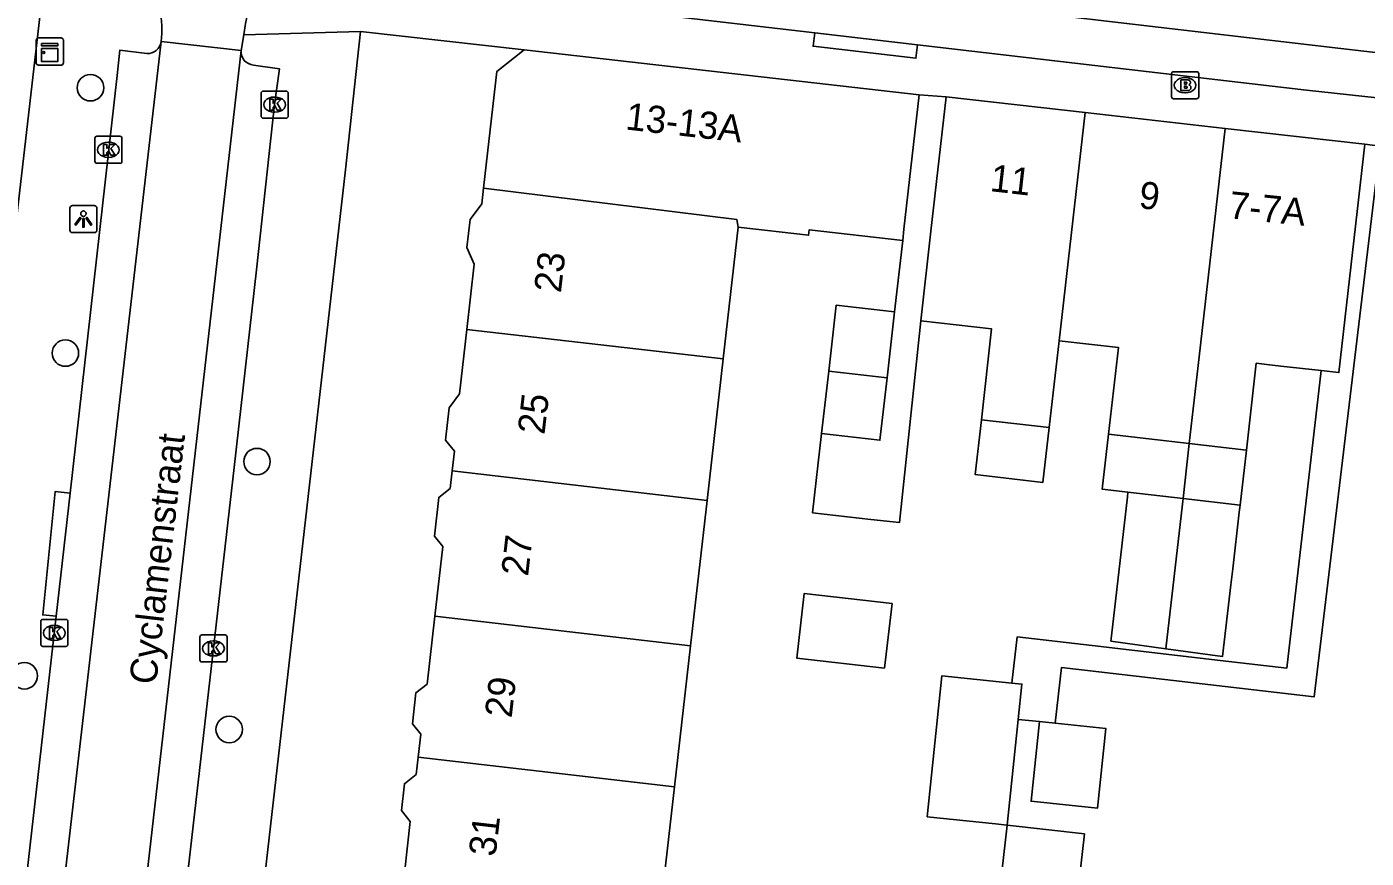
# Model space of a CAD drawing. Extents: x 161696 to 162377, y 380761 to 381673.
# Drawn here: x 162152.75 to 162202.16, y 381103.94 to 381134.62 of the extents above; entities that cross this region are included whole.
import ezdxf

# ---------------------------------------------------------------- set-up
doc = ezdxf.new("R2010")
doc.units = 0
for name, color, linetype in [('IMGEO_Boom', 7, 'Continuous'), ('IMGEO_Brandkraan', 7, 'Continuous'), ('IMGEO_Kast', 7, 'Continuous'), ('IMGEO_Kolk', 7, 'Continuous'), ('IMGEO_Lichtpunt', 7, 'Continuous'), ('IMGEO_Openbare_ruimte_label', 7, 'Continuous'), ('IMGEO_Pand', 7, 'Continuous'), ('IMGEO_Pand_nummerreeks', 7, 'Continuous'), ('IMGEO_Rijbaan_lokaal_open', 7, 'Continuous'), ('IMGEO_Voetpad_open', 7, 'Continuous')]:
    doc.layers.add(name, color=color, linetype=linetype)

msp = doc.modelspace()

# ---------------------------------------------------------------- linework, layer by layer
at = {"layer": 'IMGEO_Boom'}
for centre in [(162155.095, 381132.374), (162154.17, 381122.581), (162161.239, 381118.576), (162152.655, 381110.673), (162160.215, 381108.691)]:
    msp.add_circle(centre, 0.489, dxfattribs=at)
at = {"layer": 'IMGEO_Brandkraan'}
for p, q in [((162195.056, 381132.965), (162195.908, 381132.965)), ((162194.981, 381132.039), (162194.981, 381132.891)), ((162195.469, 381132.745), (162195.494, 381132.745)), ((162195.982, 381132.891), (162195.982, 381132.039)), ((162195.492, 381132.185), (162195.467, 381132.185)), ((162195.908, 381131.965), (162195.056, 381131.965))]:
    msp.add_line(p, q, dxfattribs=at)
for points in [[(162195.056, 381132.965), (162195.908, 381132.965)], [(162194.981, 381132.039), (162194.981, 381132.891)], [(162195.329, 381132.665), (162195.329, 381132.265), (162195.542, 381132.265)], [(162195.56, 381132.665), (162195.329, 381132.665)], [(162195.508, 381132.584), (162195.454, 381132.584), (162195.454, 381132.508)], [(162195.454, 381132.508), (162195.507, 381132.508)], [(162195.982, 381132.891), (162195.982, 381132.039)], [(162195.516, 381132.432), (162195.454, 381132.432), (162195.454, 381132.351)], [(162195.454, 381132.351), (162195.516, 381132.351)], [(162195.908, 381131.965), (162195.056, 381131.965)]]:
    msp.add_lwpolyline(points, dxfattribs=at)
for centre, radius, start, end in [((162195.058, 381132.889), 0.0765, 91.552, 178.448), ((162195.058, 381132.889), 0.0765, 91.552, 178.448), ((162195.906, 381132.889), 0.0765, 1.552, 88.448), ((162195.906, 381132.889), 0.0765, 1.552, 88.448), ((162195.509, 381132.546), 0.0379, 267.8285, 90.9355), ((162195.564, 381132.52), 0.145, 59.4692, 91.5367), ((162195.589, 381132.567), 0.0922, 285.5137, 58.1501), ((162195.594, 381132.375), 0.105, 301.3115, 78.989), ((162195.058, 381132.041), 0.0765, 181.552, 268.448), ((162195.058, 381132.041), 0.0765, 181.552, 268.448), ((162195.517, 381132.391), 0.0404, 269.8759, 90.5077), ((162195.548, 381132.516), 0.251, 268.6676, 293.5347), ((162195.906, 381132.041), 0.0765, 271.552, 358.448), ((162195.906, 381132.041), 0.0765, 271.552, 358.448)]:
    msp.add_arc(centre, radius, start, end, dxfattribs=at)
for centre, major_axis, ratio, start_param, end_param in [((162195.468, 381132.465), (-0.387, 0.002), 0.722429, 4.712389, 7.853982), ((162195.493, 381132.465), (-0.39, 0.002), 0.717154, 1.570796, 4.712389)]:
    msp.add_ellipse(centre, major_axis=major_axis, ratio=ratio, start_param=start_param, end_param=end_param, dxfattribs=at)
at = {"layer": 'IMGEO_Kast'}
for p, q in [((162153.095, 381133.284), (162153.095, 381134.125)), ((162153.095, 381134.125), (162153.095, 381133.284)), ((162153.17, 381134.209), (162154.011, 381134.209)), ((162154.011, 381134.209), (162153.17, 381134.209)), ((162154.095, 381134.134), (162154.095, 381133.293)), ((162154.095, 381133.293), (162154.095, 381134.134)), ((162154.02, 381133.209), (162153.179, 381133.209)), ((162153.179, 381133.209), (162154.02, 381133.209))]:
    msp.add_line(p, q, dxfattribs=at)
for points in [[(162153.29, 381133.999), (162153.89, 381133.999), (162153.89, 381133.914), (162153.29, 381133.914), (162153.29, 381133.999)], [(162153.29, 381133.824), (162153.89, 381133.824), (162153.89, 381133.335), (162153.29, 381133.335), (162153.29, 381133.824)]]:
    msp.add_lwpolyline(points, dxfattribs=at)
msp.add_circle((162153.374, 381133.673), 0.0377, dxfattribs=at)
for centre, start, end in [((162153.173, 381134.131), 92.4484, 184.2845), ((162153.173, 381134.131), 92.4484, 184.2845), ((162154.017, 381134.131), 2.4484, 94.2845), ((162154.017, 381134.131), 2.4484, 94.2845), ((162153.173, 381133.287), 182.4484, 274.2845), ((162153.173, 381133.287), 182.4484, 274.2845), ((162154.017, 381133.287), 272.4484, 4.2845), ((162154.017, 381133.287), 272.4484, 4.2845)]:
    msp.add_arc(centre, 0.0779, start, end, dxfattribs=at)
at = {"layer": 'IMGEO_Kolk'}
for p, q in [((162161.39, 381131.322), (162161.39, 381132.174)), ((162161.465, 381132.248), (162162.317, 381132.248)), ((162161.878, 381132.028), (162161.903, 381132.028)), ((162162.391, 381132.174), (162162.391, 381131.322)), ((162162.317, 381131.248), (162161.465, 381131.248)), ((162161.901, 381131.468), (162161.876, 381131.468)), ((162155.256, 381129.657), (162155.256, 381130.509)), ((162155.331, 381130.583), (162156.183, 381130.583)), ((162156.257, 381130.509), (162156.257, 381129.657)), ((162155.744, 381130.363), (162155.769, 381130.363)), ((162156.183, 381129.583), (162155.331, 381129.583)), ((162155.767, 381129.803), (162155.742, 381129.803)), ((162153.337, 381112.754), (162154.189, 381112.754)), ((162153.262, 381111.828), (162153.262, 381112.68)), ((162153.75, 381112.534), (162153.775, 381112.534)), ((162154.263, 381112.68), (162154.263, 381111.828)), ((162154.189, 381111.754), (162153.337, 381111.754)), ((162153.773, 381111.974), (162153.748, 381111.974)), ((162159.132, 381111.257), (162159.132, 381112.109)), ((162159.207, 381112.183), (162160.059, 381112.183)), ((162159.62, 381111.963), (162159.645, 381111.963)), ((162160.133, 381112.109), (162160.133, 381111.257)), ((162159.643, 381111.403), (162159.618, 381111.403)), ((162160.059, 381111.183), (162159.207, 381111.183))]:
    msp.add_line(p, q, dxfattribs=at)
for points in [[(162161.39, 381131.322), (162161.39, 381132.174)], [(162161.465, 381132.248), (162162.317, 381132.248)], [(162162.391, 381132.174), (162162.391, 381131.322)], [(162161.711, 381131.948), (162161.834, 381131.948), (162161.834, 381131.797), (162161.964, 381131.948), (162162.128, 381131.948), (162161.982, 381131.797), (162162.135, 381131.548), (162161.983, 381131.548), (162161.898, 381131.712), (162161.834, 381131.645), (162161.834, 381131.548), (162161.711, 381131.548), (162161.711, 381131.948)], [(162162.317, 381131.248), (162161.465, 381131.248)], [(162155.256, 381129.657), (162155.256, 381130.509)], [(162155.331, 381130.583), (162156.183, 381130.583)], [(162156.257, 381130.509), (162156.257, 381129.657)], [(162155.577, 381130.283), (162155.7, 381130.283), (162155.7, 381130.132), (162155.83, 381130.283), (162155.994, 381130.283), (162155.848, 381130.132), (162156.001, 381129.883), (162155.849, 381129.883), (162155.764, 381130.047), (162155.7, 381129.98), (162155.7, 381129.883), (162155.577, 381129.883), (162155.577, 381130.283)], [(162156.183, 381129.583), (162155.331, 381129.583)], [(162153.337, 381112.754), (162154.189, 381112.754)], [(162153.262, 381111.828), (162153.262, 381112.68)], [(162153.583, 381112.454), (162153.706, 381112.454), (162153.706, 381112.303), (162153.836, 381112.454), (162154, 381112.454), (162153.854, 381112.303), (162154.007, 381112.054), (162153.855, 381112.054), (162153.77, 381112.218), (162153.706, 381112.151), (162153.706, 381112.054), (162153.583, 381112.054), (162153.583, 381112.454)], [(162154.263, 381112.68), (162154.263, 381111.828)], [(162154.189, 381111.754), (162153.337, 381111.754)], [(162159.132, 381111.257), (162159.132, 381112.109)], [(162159.207, 381112.183), (162160.059, 381112.183)], [(162159.453, 381111.883), (162159.576, 381111.883), (162159.576, 381111.732), (162159.706, 381111.883), (162159.87, 381111.883), (162159.724, 381111.732), (162159.877, 381111.483), (162159.725, 381111.483), (162159.64, 381111.647), (162159.576, 381111.58), (162159.576, 381111.483), (162159.453, 381111.483), (162159.453, 381111.883)], [(162160.133, 381112.109), (162160.133, 381111.257)], [(162160.059, 381111.183), (162159.207, 381111.183)]]:
    msp.add_lwpolyline(points, dxfattribs=at)
for centre, start, end in [((162161.467, 381132.172), 91.552, 178.448), ((162161.467, 381132.172), 91.552, 178.448), ((162162.315, 381132.172), 1.552, 88.448), ((162162.315, 381132.172), 1.552, 88.448), ((162161.467, 381131.324), 181.552, 268.448), ((162161.467, 381131.324), 181.552, 268.448), ((162162.315, 381131.324), 271.552, 358.448), ((162162.315, 381131.324), 271.552, 358.448), ((162155.333, 381130.507), 91.552, 178.448), ((162155.333, 381130.507), 91.552, 178.448), ((162156.181, 381130.507), 1.552, 88.448), ((162156.181, 381130.507), 1.552, 88.448), ((162155.333, 381129.659), 181.552, 268.448), ((162155.333, 381129.659), 181.552, 268.448), ((162156.181, 381129.659), 271.552, 358.448), ((162156.181, 381129.659), 271.552, 358.448), ((162153.339, 381112.678), 91.552, 178.448), ((162153.339, 381112.678), 91.552, 178.448), ((162154.187, 381112.678), 1.552, 88.448), ((162154.187, 381112.678), 1.552, 88.448), ((162153.339, 381111.83), 181.552, 268.448), ((162153.339, 381111.83), 181.552, 268.448), ((162154.187, 381111.83), 271.552, 358.448), ((162154.187, 381111.83), 271.552, 358.448), ((162159.209, 381112.107), 91.552, 178.448), ((162159.209, 381112.107), 91.552, 178.448), ((162160.057, 381112.107), 1.552, 88.448), ((162160.057, 381112.107), 1.552, 88.448), ((162159.209, 381111.259), 181.552, 268.448), ((162159.209, 381111.259), 181.552, 268.448), ((162160.057, 381111.259), 271.552, 358.448), ((162160.057, 381111.259), 271.552, 358.448)]:
    msp.add_arc(centre, 0.0765, start, end, dxfattribs=at)
for centre, major_axis, ratio, start_param, end_param in [((162161.877, 381131.748), (-0.387, 0.002), 0.722429, 4.712389, 7.853982), ((162161.902, 381131.748), (-0.39, 0.002), 0.717154, 1.570796, 4.712389), ((162155.743, 381130.083), (-0.387, 0.002), 0.722429, 4.712389, 7.853982), ((162155.768, 381130.083), (-0.39, 0.002), 0.717154, 1.570796, 4.712389), ((162153.749, 381112.254), (-0.387, 0.002), 0.722429, 4.712389, 7.853982), ((162153.774, 381112.254), (-0.39, 0.002), 0.717154, 1.570796, 4.712389), ((162159.619, 381111.683), (-0.387, 0.002), 0.722429, 4.712389, 7.853982), ((162159.644, 381111.683), (-0.39, 0.002), 0.717154, 1.570796, 4.712389)]:
    msp.add_ellipse(centre, major_axis=major_axis, ratio=ratio, start_param=start_param, end_param=end_param, dxfattribs=at)
at = {"layer": 'IMGEO_Lichtpunt'}
for p, q in [((162155.237, 381128.023), (162154.429, 381128.023)), ((162155.237, 381128.023), (162154.429, 381128.023)), ((162154.335, 381127.928), (162154.335, 381127.121)), ((162154.335, 381127.928), (162154.335, 381127.121)), ((162155.331, 381127.121), (162155.331, 381127.928)), ((162155.331, 381127.121), (162155.331, 381127.928)), ((162154.429, 381127.027), (162155.237, 381127.027)), ((162154.429, 381127.027), (162155.237, 381127.027))]:
    msp.add_line(p, q, dxfattribs=at)
for points in [[(162154.709, 381127.592), (162154.748, 381127.564), (162154.56, 381127.302), (162154.522, 381127.329), (162154.709, 381127.592)], [(162154.811, 381127.544), (162154.858, 381127.544), (162154.858, 381127.222), (162154.811, 381127.222), (162154.811, 381127.544)], [(162154.921, 381127.564), (162154.959, 381127.591), (162155.146, 381127.329), (162155.107, 381127.301), (162154.921, 381127.564)]]:
    msp.add_lwpolyline(points, dxfattribs=at)
msp.add_circle((162154.834, 381127.726), 0.0994, dxfattribs=at)
for centre, start, end in [((162154.429, 381127.928), 90, 180), ((162154.429, 381127.928), 90, 180), ((162155.237, 381127.928), 0, 90), ((162155.237, 381127.928), 0, 90), ((162154.429, 381127.121), 180, 270), ((162154.429, 381127.121), 180, 270), ((162155.237, 381127.121), 270, 0), ((162155.237, 381127.121), 270, 360)]:
    msp.add_arc(centre, 0.0946, start, end, dxfattribs=at)
at = {"layer": 'IMGEO_Pand'}
for points in [[(162171.096, 381133.774), (162170.088, 381132.972), (162169.598, 381128.663)], [(162185.673, 381132.116), (162171.096, 381133.774)], [(162185.673, 381132.116), (162185.108, 381127.149), (162185.061, 381126.738)], [(162185.729, 381123.768), (162186.105, 381127.075), (162186.67, 381132.042)], [(162186.67, 381132.042), (162191.795, 381131.459)], [(162191.795, 381131.459), (162190.83, 381123.033)], [(162191.795, 381131.459), (162196.958, 381130.871)], [(162196.958, 381130.871), (162196, 381122.445), (162195.636, 381119.246)], [(162196.958, 381130.871), (162202.113, 381130.285)], [(162202.113, 381130.285), (162201.548, 381125.318), (162201.154, 381121.859), (162200.503, 381121.933)], [(162168.982, 381123.456), (162169.255, 381125.857), (162168.987, 381126.473), (162169.106, 381127.513), (162169.533, 381128.091), (162169.598, 381128.663)], [(162169.598, 381128.663), (162178.939, 381127.511), (162178.992, 381127.226)], [(162178.992, 381127.226), (162178.439, 381122.363)], [(162185.061, 381126.738), (162181.612, 381127.13), (162181.589, 381126.931), (162178.992, 381127.226)], [(162182.331, 381121.913), (162182.608, 381124.351), (162184.763, 381124.106)], [(162184.763, 381124.106), (162184.485, 381121.664)], [(162187.967, 381120.123), (162188.34, 381123.471), (162185.729, 381123.768)], [(162168.439, 381118.231), (162168.522, 381118.962), (162168.195, 381119.373), (162168.33, 381120.56), (162168.711, 381121.076), (162168.982, 381123.456)], [(162178.439, 381122.363), (162168.982, 381123.456)], [(162190.83, 381123.033), (162190.467, 381119.834)], [(162192.659, 381119.59), (162193.028, 381122.783), (162190.83, 381123.033)], [(162178.439, 381122.363), (162177.845, 381117.143)], [(162200.503, 381121.933), (162199.017, 381122.102), (162198.5, 381122.161), (162198.106, 381122.206), (162197.742, 381119.003)], [(162182.331, 381121.913), (162182.069, 381119.609)], [(162182.069, 381119.609), (162184.223, 381119.364), (162184.485, 381121.664)], [(162184.485, 381121.664), (162182.331, 381121.913)], [(162190.467, 381119.834), (162190.237, 381117.81), (162187.741, 381118.098), (162187.967, 381120.123)], [(162190.467, 381119.834), (162187.967, 381120.123)], [(162192.659, 381119.59), (162192.424, 381117.554), (162193.37, 381117.445)], [(162195.636, 381119.246), (162192.659, 381119.59)], [(162195.404, 381117.21), (162195.636, 381119.246)], [(162197.742, 381119.003), (162195.636, 381119.246)], [(162197.742, 381119.003), (162197.511, 381116.966)], [(162167.798, 381112.871), (162168.09, 381115.443), (162167.784, 381115.826), (162167.947, 381117.253), (162168.366, 381117.586), (162168.439, 381118.231)], [(162168.439, 381118.231), (162177.845, 381117.143)], [(162194.775, 381111.672), (162192.745, 381111.951), (162192.767, 381112.143), (162193.351, 381117.28), (162193.37, 381117.445)], [(162193.37, 381117.445), (162195.404, 381117.21)], [(162195.404, 381117.21), (162195.381, 381117.001), (162194.775, 381111.672)], [(162197.511, 381116.966), (162195.404, 381117.21)], [(162177.845, 381117.143), (162177.235, 381111.78)], [(162194.775, 381111.672), (162196.863, 381111.385), (162197.163, 381114.033), (162197.244, 381114.619), (162197.482, 381116.712), (162197.511, 381116.966)], [(162184.394, 381110.952), (162181.153, 381111.327), (162181.43, 381113.714), (162184.67, 381113.339), (162184.394, 381110.952)], [(162167.185, 381107.675), (162167.28, 381108.514), (162166.974, 381108.899), (162167.104, 381110.044), (162167.513, 381110.369), (162167.798, 381112.871)], [(162167.798, 381112.871), (162177.235, 381111.78)], [(162177.235, 381111.78), (162176.644, 381106.581)], [(162188.919, 381105.162), (162188.49, 381105.207), (162185.967, 381105.471), (162186.511, 381110.675), (162189.091, 381110.405)], [(162189.091, 381110.405), (162189.463, 381110.366), (162189.326, 381109.057)], [(162189.326, 381109.057), (162188.919, 381105.162)], [(162190.682, 381108.92), (162192.559, 381108.723), (162192.252, 381105.788), (162189.798, 381106.045), (162190.105, 381108.98)], [(162190.105, 381108.98), (162190.682, 381108.92)], [(162166.578, 381102.496), (162166.896, 381105.29), (162166.565, 381105.706), (162166.677, 381106.69), (162167.112, 381107.036), (162167.185, 381107.675)], [(162176.644, 381106.581), (162167.185, 381107.675)], [(162176.644, 381106.581), (162176.055, 381101.4)], [(162188.464, 381101.156), (162188.919, 381105.162)], [(162188.919, 381105.162), (162191.769, 381104.838), (162191.313, 381100.832), (162189.767, 381101.008)]]:
    msp.add_lwpolyline(points, dxfattribs=at)
at = {"layer": 'IMGEO_Rijbaan_lokaal_open'}
for points in [[(162219.35, 381131.833), (162212.969, 381132.576), (162202.92, 381133.625), (162201.233, 381133.817), (162189.43, 381135.203), (162180.206, 381136.281), (162167.974, 381137.811)], [(162149.756, 381065.313), (162157.702, 381134.076)], [(162157.702, 381134.076), (162160.66, 381133.748)], [(162160.66, 381133.748), (162160.751, 381134.327)], [(162160.66, 381133.748), (162152.8, 381064.956)]]:
    msp.add_lwpolyline(points, dxfattribs=at)
for centre, radius, start, end in [((162164.846, 381133.959), 4.111, 85.865, 174.8588), ((162153.939, 381134.506), 3.787, 353.4744, 11.4626)]:
    msp.add_arc(centre, radius, start, end, dxfattribs=at)
at = {"layer": 'IMGEO_Voetpad_open'}
for points in [[(162181.815, 381134.401), (162168.467, 381135.958), (162168.578, 381137.101)], [(162153.313, 381135.753), (162150.568, 381112.043)], [(162160.751, 381134.327), (162165.058, 381134.446)], [(162165.058, 381134.446), (162164.506, 381129.345), (162160.903, 381097.801)], [(162165.058, 381134.446), (162171.096, 381133.774)], [(162185.609, 381133.958), (162185.55, 381133.463), (162181.756, 381133.905), (162181.815, 381134.401)], [(162181.815, 381134.401), (162185.609, 381133.958)], [(162218.831, 381131.407), (162218.69, 381130.202), (162212.536, 381130.919), (162199.956, 381132.285), (162185.609, 381133.958)], [(162154.344, 381117.414), (162156.077, 381132.828), (162156.184, 381133.76), (162157.17, 381133.632)], [(162161.11, 381133.209), (162162.069, 381133.076), (162161.89, 381131.748), (162161.223, 381125.654), (162160.396, 381118.363), (162158.367, 381100.621), (162155.796, 381077.901), (162154.312, 381065.207), (162153.418, 381065.31)], [(162186.67, 381132.042), (162185.673, 381132.116)], [(162190.682, 381108.92), (162190.919, 381110.973), (162200.24, 381109.895), (162200.348, 381110.824), (162202.676, 381130.218)], [(162202.676, 381130.218), (162202.113, 381130.285)], [(162185.061, 381126.738), (162184.763, 381124.106)], [(162182.069, 381119.609), (162181.736, 381116.689), (162183.891, 381116.444), (162184.948, 381116.333), (162185.729, 381123.768)], [(162200.503, 381121.933), (162199.23, 381110.954), (162196.779, 381111.238), (162192.05, 381111.786), (162189.288, 381112.105), (162189.091, 381110.405)], [(162153.833, 381112.868), (162153.337, 381112.917), (162153.787, 381117.469), (162154.344, 381117.414)], [(162154.344, 381117.414), (162153.833, 381112.868)], [(162149.229, 381065.849), (162148.321, 381065.955), (162150.269, 381081.843), (162152.135, 381097.939), (162153.833, 381112.868)], [(162189.326, 381109.057), (162190.105, 381108.98)]]:
    msp.add_lwpolyline(points, dxfattribs=at)
for centre, radius, start, end in [((162157.192, 381134.146), 0.514, 267.5064, 352.1895), ((162161.146, 381133.696), 0.489, 173.9431, 265.7725)]:
    msp.add_arc(centre, radius, start, end, dxfattribs=at)

# ---------------------------------------------------------------- texts
at = {"layer": 'IMGEO_Openbare_ruimte_label'}
msp.add_text('Cyclamenstraat', height=1, rotation=83.394, dxfattribs=at).set_placement((162157.515, 381110.321))
at = {"layer": 'IMGEO_Pand_nummerreeks'}
for s, rotation, p in [('13-13A', 353.5084, (162174.807, 381130.836)), ('11', 353.5092, (162188.256, 381128.56)), ('9', 353.5084, (162193.747, 381127.935)), ('7-7A', 354.2418, (162197.07, 381127.56)), ('23', 83.39, (162172.45, 381124.779)), ('25', 83.39, (162171.844, 381119.551)), ('27', 83.39, (162171.238, 381114.323)), ('29', 83.39, (162170.632, 381109.095)), ('31', 83.39, (162170.039, 381103.98))]:
    msp.add_text(s, height=1, rotation=rotation, dxfattribs=at).set_placement(p)

doc.saveas('drawing.dxf')
